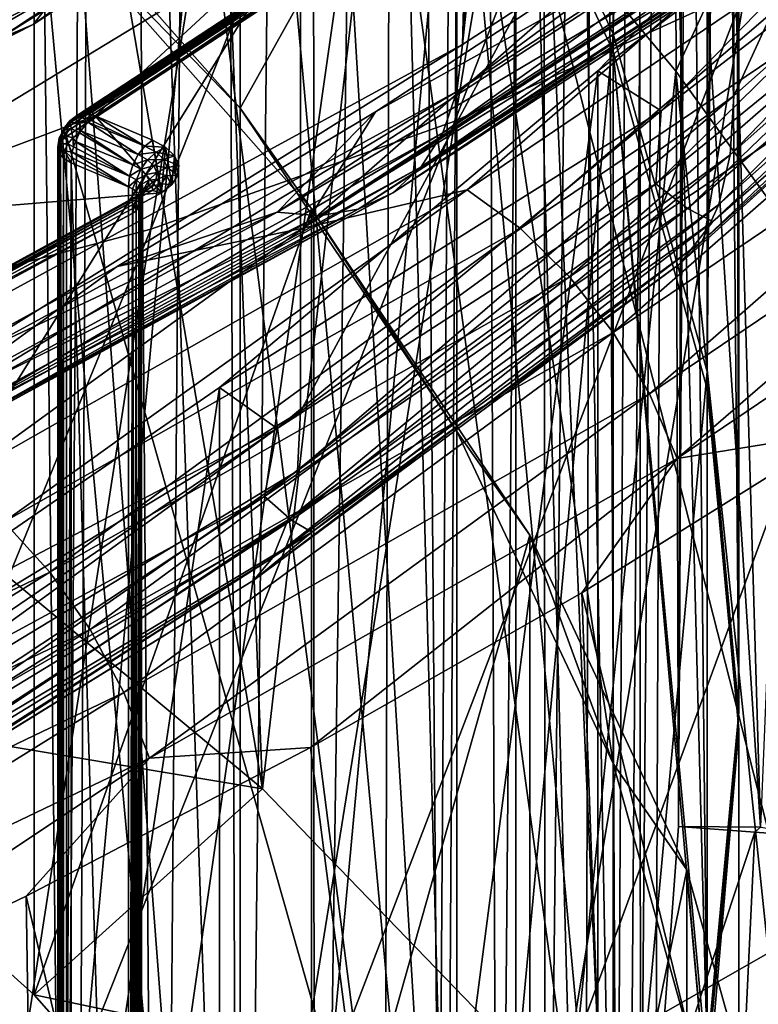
# Model space of a CAD drawing. Header units: metres. Extents: x -109 to 109, y -78 to 121.
# Tile 839 of 1056: x 17.83 to 19.8, y -42.35 to -39.72. Entities that reach past the tile are written whole.
import ezdxf

# ---------------------------------------------------------------- set-up
doc = ezdxf.new("R2010")
doc.units = ezdxf.units.M
doc.layers.add('solid_508554_SW0001', color=7, linetype='CONTINUOUS')

msp = doc.modelspace()

# ---------------------------------------------------------------- linework, layer by layer
at = {"layer": 'solid_508554_SW0001'}
for points in [[(19.011023, -39.783382, 4.548999), (20.135338, -23.487499, -4.444498), (20.793215, -23.043131, -3.67483)], [(20.329, -38.924572, 6.036504), (19.011023, -39.783382, 4.548999), (20.793215, -23.043131, -3.67483)], [(19.011023, -39.783382, 4.548999), (19.439505, -23.91717, -5.188709), (20.135338, -23.487499, -4.444498)], [(17.548359, -40.58149, 3.166635), (18.707024, -24.331333, -5.906061), (19.439505, -23.91717, -5.188709)], [(19.011023, -39.783382, 4.548999), (17.548359, -40.58149, 3.166635), (19.439505, -23.91717, -5.188709)], [(17.548359, -40.58149, 3.166635), (17.939276, -24.729208, -6.595201), (18.707024, -24.331333, -5.906061)], [(15.952143, -41.312824, 1.899931), (17.137711, -25.110044, -7.254829), (17.939276, -24.729208, -6.595201)], [(17.548359, -40.58149, 3.166635), (15.952143, -41.312824, 1.899931), (17.939276, -24.729208, -6.595201)], [(17.750187, -26.960638, -75.5), (17.969843, -46.620106, -75.5), (17.726482, -46.897018, -75.5)], [(17.750187, -26.960638, -75.5), (18.060884, -27.643759, -75.5), (17.969843, -46.620106, -75.5)], [(18.060884, -27.643759, -75.5), (18.199825, -46.325993, -75.5), (17.969843, -46.620106, -75.5)], [(18.060884, -27.643759, -75.5), (18.347481, -28.352158, -75.5), (18.199825, -46.325993, -75.5)], [(18.347481, -28.352158, -75.5), (18.415207, -46.015781, -75.5), (18.199825, -46.325993, -75.5)], [(18.347481, -28.352158, -75.5), (18.608337, -29.084799, -75.5), (18.415207, -46.015781, -75.5)], [(18.608337, -29.084799, -75.5), (18.614725, -45.690739, -75.5), (18.415207, -46.015781, -75.5)], [(18.608337, -29.084799, -75.5), (18.842022, -29.840567, -75.5), (18.614725, -45.690739, -75.5)], [(19.413713, -39.754681, 27.14287), (18.996048, -38.866783, 28.680756), (19.413712, -29.268665, 21.088783)], [(19.413713, -39.754681, 27.14287), (19.413712, -29.268665, 21.088783), (19.560608, -29.718925, 20.308912)], [(19.413713, -39.754681, 27.14287), (19.560608, -29.718925, 20.308912), (19.665749, -30.17205, 19.524076)], [(18.842022, -29.840567, -75.5), (18.797157, -45.352093, -75.5), (18.614725, -45.690739, -75.5)], [(18.842022, -29.840567, -75.5), (18.961452, -45.000923, -75.5), (18.797157, -45.352093, -75.5)], [(18.842022, -29.840567, -75.5), (19.047363, -30.61829, -75.5), (18.961452, -45.000923, -75.5)], [(19.665747, -40.658062, 25.578169), (19.413713, -39.754681, 27.14287), (19.665749, -30.17205, 19.524076)], [(19.665747, -40.658062, 25.578169), (19.665749, -30.17205, 19.524076), (19.728926, -30.627151, 18.735817)], [(19.047363, -30.61829, -75.5), (19.106846, -44.63802, -75.5), (18.961452, -45.000923, -75.5)], [(19.047363, -30.61829, -75.5), (19.223263, -31.416666, -75.5), (19.106846, -44.63802, -75.5)], [(19.665747, -40.658062, 25.578169), (19.728926, -30.627151, 18.735817), (19.75, -31.08321, 17.9459)], [(19.749998, -41.569218, 24), (19.665747, -40.658062, 25.578169), (19.75, -31.08321, 17.9459)], [(19.749998, -41.569218, 24), (19.75, -31.08321, 17.9459), (19.728926, -31.53927, 17.155983)], [(17.274378, -31.134325, 42.679005), (17.197321, -43.35918, 49.626759), (18.941599, -44.126762, 48.297272)], [(19.02648, -31.905346, 41.343555), (17.274378, -31.134325, 42.679005), (18.941599, -44.126762, 48.297272)], [(19.223263, -31.416666, -75.5), (19.232849, -44.263824, -75.5), (19.106846, -44.63802, -75.5)], [(19.223263, -31.416666, -75.5), (19.3687, -32.234253, -75.5), (19.232849, -44.263824, -75.5)], [(19.749998, -41.569218, 24), (19.728926, -31.53927, 17.155983), (19.665749, -31.994371, 16.367723)], [(19.02648, -31.905346, 41.343555), (18.941599, -44.126762, 48.297272), (20.549398, -44.965538, 46.844471)], [(20.641497, -32.747883, 39.884239), (19.02648, -31.905346, 41.343555), (20.549398, -44.965538, 46.844471)], [(19.665747, -42.480377, 22.421831), (19.665749, -31.994371, 16.367723), (19.560608, -32.447495, 15.582889)], [(19.665747, -42.480377, 22.421831), (19.749998, -41.569218, 24), (19.665749, -31.994371, 16.367723)], [(16.312243, -44.0173, 47.861034), (16.389404, -32.06068, 41.064034), (18.029377, -32.812061, 39.762608)], [(19.3687, -32.234253, -75.5), (19.338928, -43.879143, -75.5), (19.232849, -44.263824, -75.5)], [(19.3687, -32.234253, -75.5), (19.424051, -43.486534, -75.5), (19.338928, -43.879143, -75.5)], [(19.3687, -32.234253, -75.5), (19.482643, -33.069462, -75.5), (19.424051, -43.486534, -75.5)], [(19.665747, -42.480377, 22.421831), (19.560608, -32.447495, 15.582889), (19.413712, -32.897755, 14.803017)], [(17.944492, -44.765137, 46.565742), (16.312243, -44.0173, 47.861034), (18.029377, -32.812061, 39.762608)], [(17.944492, -44.765137, 46.565742), (18.029377, -32.812061, 39.762608), (19.532137, -33.632046, 38.34235)], [(19.413713, -43.383755, 20.85713), (19.413712, -32.897755, 14.803017), (19.225407, -33.344086, 14.029951)], [(19.413713, -43.383755, 20.85713), (19.665747, -42.480377, 22.421831), (19.413712, -32.897755, 14.803017)], [(19.482643, -33.069462, -75.5), (19.487122, -43.090172, -75.5), (19.424051, -43.486534, -75.5)], [(19.482643, -33.069462, -75.5), (19.56398, -33.920563, -75.5), (19.487122, -43.090172, -75.5)], [(19.413713, -43.383755, 20.85713), (19.225407, -33.344086, 14.029951), (18.996044, -33.785656, 13.265129)], [(19.440191, -45.581268, 45.152157), (17.944492, -44.765137, 46.565742), (19.532137, -33.632046, 38.34235)], [(19.440191, -45.581268, 45.152157), (19.532137, -33.632046, 38.34235), (20.886246, -34.5144, 36.814072)], [(18.996048, -44.271656, 19.319244), (18.996044, -33.785656, 13.265129), (18.726183, -34.221386, 12.51042)], [(18.996048, -44.271656, 19.319244), (19.413713, -43.383755, 20.85713), (18.996044, -33.785656, 13.265129)], [(19.56398, -33.920563, -75.5), (19.527632, -42.694225, -75.5), (19.487122, -43.090172, -75.5)], [(19.56398, -33.920563, -75.5), (19.588297, -41.875542, -75.5), (19.527632, -42.694225, -75.5)], [(19.56398, -33.920563, -75.5), (19.611549, -34.785633, -75.5), (19.588297, -41.875542, -75.5)], [(18.996048, -44.271656, 19.319244), (18.726183, -34.221386, 12.51042), (18.416309, -34.650494, 11.767182)], [(20.787943, -46.459484, 43.63105), (19.440191, -45.581268, 45.152157), (20.886246, -34.5144, 36.814072)], [(18.416317, -45.136494, 17.821302), (18.416309, -34.650494, 11.767182), (18.067192, -35.071918, 11.037259)], [(18.416317, -45.136494, 17.821302), (18.996048, -44.271656, 19.319244), (18.416309, -34.650494, 11.767182)], [(19.611549, -34.785633, -75.5), (19.606277, -38.7691, -75.5), (19.588297, -41.875542, -75.5)], [(18.416317, -45.136494, 17.821302), (18.067192, -35.071918, 11.037259), (17.679455, -35.484898, 10.321955)], [(17.679468, -45.97089, 16.37608), (18.416317, -45.136494, 17.821302), (17.679455, -35.484898, 10.321955)], [(19.606277, -38.7691, -75.5), (19.624269, -35.662659, -75.5), (19.808544, -41.876816, -75.491905)], [(19.808544, -41.876816, -75.491905), (19.624269, -35.662659, -75.5), (20.061193, -35.66518, -75.46801)], [(20.274626, -36.632484, -41.251141), (18.989929, -39.987862, -47.079857), (19.767958, -39.63319, -47.314575)], [(20.274626, -36.632484, -41.251141), (19.485785, -36.986534, -41.003006), (18.989929, -39.987862, -47.079857)], [(18.43585, -36.747776, -48.050018), (17.645439, -39.684433, -53.753403), (17.310368, -39.842667, -53.659111)], [(17.76087, -37.0825, -47.831753), (18.43585, -36.747776, -48.050018), (17.310368, -39.842667, -53.659111)], [(19.485785, -36.986534, -41.003006), (18.177185, -40.277466, -46.8759), (18.989929, -39.987862, -47.079857)], [(19.485785, -36.986534, -41.003006), (18.661705, -37.274731, -40.786613), (18.177185, -40.277466, -46.8759)], [(17.679468, -45.97089, 16.37608), (17.679468, -37.167545, 31.62392), (18.416317, -38.001945, 30.178698)], [(17.679468, -37.213924, 31.650698), (17.679468, -46.017269, 16.402857), (18.416317, -45.182873, 17.848078)], [(17.679468, -37.213924, 31.650698), (18.416317, -45.182873, 17.848078), (18.416317, -38.048325, 30.205475)], [(18.661705, -37.274731, -40.786613), (17.336084, -40.499352, -46.704483), (18.177185, -40.277466, -46.8759)], [(18.661705, -37.274731, -40.786613), (17.808853, -37.494457, -40.603855), (17.336084, -40.499352, -46.704483)], [(17.324928, -37.713734, 35.477894), (17.503986, -40.964283, 37.047783), (17.854591, -38.120167, 34.773933)], [(19.736338, -39.919895, 8.85671), (19.7363, -38.620888, 8.106664), (20.741724, -37.728172, 9.652887)], [(19.736338, -39.919895, 8.85671), (20.741724, -37.728172, 9.652887), (20.741768, -39.027168, 10.40296)], [(17.679468, -45.97089, 16.37608), (18.416317, -38.001945, 30.178698), (18.416317, -45.136494, 17.821302)], [(18.416317, -45.136494, 17.821302), (18.416317, -38.001945, 30.178698), (18.996048, -38.866783, 28.680756)], [(18.416317, -38.048325, 30.205475), (18.416313, -39.953606, 31.305502), (17.679476, -39.119221, 32.750702)], [(18.416317, -38.048325, 30.205475), (18.996048, -38.913162, 28.707531), (18.416313, -39.953606, 31.305502)], [(18.416317, -38.048325, 30.205475), (18.416317, -45.182873, 17.848078), (18.996048, -44.318035, 19.346022)], [(18.416317, -38.048325, 30.205475), (18.996048, -44.318035, 19.346022), (18.996048, -38.913162, 28.707531)], [(17.854591, -38.120167, 34.773933), (17.503986, -40.964283, 37.047783), (18.476099, -41.774544, 35.644367)], [(17.854591, -38.120167, 34.773933), (18.476099, -41.774544, 35.644367), (18.34605, -38.538315, 34.049679)], [(20.220699, -43.423862, 11.587663), (20.220699, -38.400917, 8.687662), (19.15344, -39.240284, 7.233834)], [(19.210657, -39.406494, 32.545952), (19.581921, -39.854649, 31.769726), (20.229633, -38.458405, 32.188087)], [(19.581921, -39.854649, 31.769726), (19.911369, -40.310863, 30.979538), (20.229633, -38.458405, 32.188087)], [(18.34605, -38.538315, 34.049679), (18.476099, -41.774544, 35.644367), (18.798449, -38.967445, 33.3064)], [(16.971298, -38.577377, 34.382023), (17.865179, -39.381351, 32.989502), (16.971325, -41.521877, 36.081997)], [(18.577608, -40.764893, 7.393132), (18.577585, -39.46587, 6.643111), (19.7363, -38.620888, 8.106664)], [(18.577608, -40.764893, 7.393132), (19.7363, -38.620888, 8.106664), (19.736338, -39.919895, 8.85671)], [(19.808544, -41.876816, -75.491905), (19.588297, -41.875542, -75.5), (19.606277, -38.7691, -75.5)], [(18.416317, -45.136494, 17.821302), (18.996048, -38.866783, 28.680756), (18.996048, -44.271656, 19.319244)], [(18.996048, -44.271656, 19.319244), (18.996048, -38.866783, 28.680756), (19.413713, -39.754681, 27.14287)], [(18.996048, -38.913162, 28.707531), (18.996037, -40.818428, 29.807587), (18.416313, -39.953606, 31.305502)], [(18.995689, -39.908623, 4.636162), (19.011023, -39.783382, 4.548999), (20.329, -38.924572, 6.036504)], [(20.312605, -39.050503, 6.122468), (18.995689, -39.908623, 4.636162), (20.329, -38.924572, 6.036504)], [(18.996048, -38.913162, 28.707531), (19.413704, -41.706318, 28.26972), (18.996037, -40.818428, 29.807587)], [(18.996048, -38.913162, 28.707531), (19.413713, -39.80106, 27.169647), (19.413704, -41.706318, 28.26972)], [(18.996048, -38.913162, 28.707531), (18.996048, -44.318035, 19.346022), (19.413713, -43.430134, 20.883905)], [(18.996048, -38.913162, 28.707531), (19.413713, -43.430134, 20.883905), (19.413713, -39.80106, 27.169647)], [(18.798449, -38.967445, 33.3064), (18.476099, -41.774544, 35.644367), (19.299259, -42.625965, 34.169662)], [(18.798449, -38.967445, 33.3064), (19.299259, -42.625965, 34.169662), (19.210657, -39.406494, 32.545952)], [(20.229584, -38.964321, 12.511815), (19.373053, -39.853611, 10.971519), (20.413441, -39.066902, 12.334141)], [(19.373098, -46.781776, 14.971583), (19.373053, -39.853611, 10.971519), (20.229584, -38.964321, 12.511815)], [(20.229601, -45.892506, 16.511848), (19.373098, -46.781776, 14.971583), (20.229584, -38.964321, 12.511815)], [(20.741768, -39.027168, 10.40296), (20.730959, -39.185528, 10.518859), (19.726843, -40.078293, 8.972538)], [(19.736338, -39.919895, 8.85671), (20.741768, -39.027168, 10.40296), (19.726843, -40.078293, 8.972538)], [(18.958366, -40.019028, 4.736069), (18.995689, -39.908623, 4.636162), (20.312605, -39.050503, 6.122468)], [(20.272694, -39.162594, 6.219454), (18.958366, -40.019028, 4.736069), (20.312605, -39.050503, 6.122468)], [(19.373053, -39.853611, 10.971519), (19.542068, -39.960087, 10.787102), (20.413441, -39.066902, 12.334141)], [(20.424412, -39.276821, 11.93258), (20.413441, -39.066902, 12.334141), (19.542068, -39.960087, 10.787102)], [(17.865179, -39.381351, 32.989502), (17.679476, -39.119221, 32.750702), (18.416313, -39.953606, 31.305502)], [(18.900431, -40.110409, 4.844961), (18.958366, -40.019028, 4.736069), (20.272694, -39.162594, 6.219454)], [(20.210743, -39.256592, 6.323812), (18.900431, -40.110409, 4.844961), (20.272694, -39.162594, 6.219454)], [(17.96509, -39.98476, 5.828889), (19.164429, -39.200813, 7.202198), (19.177465, -39.187424, 7.183971)], [(17.978189, -39.97411, 5.810156), (17.96509, -39.98476, 5.828889), (19.177465, -39.187424, 7.183971)], [(17.978189, -39.97411, 5.810156), (19.177465, -39.187424, 7.183971), (19.194454, -39.179585, 7.165766)], [(17.98213, -39.972233, 5.805288), (17.978189, -39.97411, 5.810156), (19.194454, -39.179585, 7.165766)], [(18.004021, -39.96862, 5.782176), (17.98213, -39.972233, 5.805288), (19.194454, -39.179585, 7.165766)], [(18.004021, -39.96862, 5.782176), (19.194454, -39.179585, 7.165766), (19.214237, -39.17783, 7.148824)], [(18.010914, -39.969349, 5.775975), (18.004021, -39.96862, 5.782176), (19.214237, -39.17783, 7.148824)], [(18.010914, -39.969349, 5.775975), (19.214237, -39.17783, 7.148824), (19.235468, -39.182278, 7.134301)], [(18.010914, -39.969349, 5.775975), (19.235468, -39.182278, 7.134301), (18.027857, -39.974266, 5.762539)], [(18.577585, -39.46587, 6.643111), (18.027857, -39.974266, 5.762539), (19.235468, -39.182278, 7.134301)], [(20.730959, -39.185528, 10.518859), (20.697374, -39.31818, 10.664644), (19.697054, -40.210888, 9.118427)], [(19.726843, -40.078293, 8.972538), (20.730959, -39.185528, 10.518859), (19.697054, -40.210888, 9.118427)], [(19.156235, -39.218845, 7.219205), (17.950979, -40.028893, 5.867923), (19.15344, -39.240284, 7.233834)], [(17.951883, -40.016026, 5.859624), (17.950979, -40.028893, 5.867923), (19.156235, -39.218845, 7.219205)], [(17.954554, -40.00428, 5.85028), (17.951883, -40.016026, 5.859624), (19.156235, -39.218845, 7.219205)], [(17.954554, -40.00428, 5.85028), (19.156235, -39.218845, 7.219205), (19.164429, -39.200813, 7.202198)], [(17.958961, -39.993786, 5.839986), (17.954554, -40.00428, 5.85028), (19.164429, -39.200813, 7.202198)], [(17.96509, -39.98476, 5.828889), (17.958961, -39.993786, 5.839986), (19.164429, -39.200813, 7.202198)], [(20.505199, -39.216755, -47.577938), (19.289373, -42.522694, -53.432335), (20.012558, -42.108978, -53.68026)], [(20.505199, -39.216755, -47.577938), (19.767958, -39.63319, -47.314575), (19.289373, -42.522694, -53.432335)], [(18.531546, -39.246632, -54.430378), (18.451982, -39.341312, -54.780045), (17.862345, -39.729214, -54.554607)], [(17.93029, -39.641865, -54.200523), (18.531546, -39.246632, -54.430378), (17.862345, -39.729214, -54.554607)], [(19.15344, -44.263233, 10.133834), (19.15344, -39.240284, 7.233834), (17.950979, -40.028893, 5.867923)], [(19.15344, -44.263233, 10.133834), (20.220699, -43.423862, 11.587663), (19.15344, -39.240284, 7.233834)], [(18.824018, -40.179398, 4.958828), (18.900431, -40.110409, 4.844961), (20.210743, -39.256592, 6.323812)], [(20.129032, -39.329033, 6.431701), (18.824018, -40.179398, 4.958828), (20.210743, -39.256592, 6.323812)], [(20.424412, -39.276821, 11.93258), (19.542068, -39.960087, 10.787102), (19.528212, -40.15583, 10.41009)], [(20.523745, -39.344414, 11.701986), (20.424412, -39.276821, 11.93258), (19.528212, -40.15583, 10.41009)], [(18.731939, -40.223454, 5.073479), (18.824018, -40.179398, 4.958828), (20.129032, -39.329033, 6.431701)], [(20.030571, -39.377247, 6.539147), (18.731939, -40.223454, 5.073479), (20.129032, -39.329033, 6.431701)], [(20.697374, -39.31818, 10.664644), (20.644978, -39.417057, 10.839446), (19.651024, -40.309952, 9.292908)], [(19.697054, -40.210888, 9.118427), (20.697374, -39.31818, 10.664644), (19.651024, -40.309952, 9.292908)], [(18.451982, -39.341312, -54.780045), (18.339579, -39.391838, -55.129871), (17.766293, -39.769279, -54.910679)], [(17.862345, -39.729214, -54.554607), (18.451982, -39.341312, -54.780045), (17.766293, -39.769279, -54.910679)], [(19.023275, -40.171612, 5.456634), (19.872625, -39.434963, 6.69664), (20.257381, -39.337299, 6.901703)], [(19.023275, -40.171612, 5.456634), (20.257381, -39.337299, 6.901703), (19.165596, -40.27552, 5.383933)], [(20.257381, -39.337299, 6.901703), (20.408936, -39.434967, 6.839812), (19.165596, -40.27552, 5.383933)], [(19.613228, -40.221626, 10.182611), (20.523745, -39.344414, 11.701986), (19.528212, -40.15583, 10.41009)], [(20.604631, -39.381989, 11.452203), (20.523745, -39.344414, 11.701986), (19.613228, -40.221626, 10.182611)], [(17.865179, -39.381351, 32.989502), (17.865171, -42.325836, 34.689499), (16.971325, -41.521877, 36.081997)], [(17.865179, -39.381351, 32.989502), (18.60714, -40.223076, 31.531586), (17.865171, -42.325836, 34.689499)], [(17.865179, -39.381351, 32.989502), (18.416313, -39.953606, 31.305502), (18.60714, -40.223076, 31.531586)], [(18.627588, -40.240955, 5.184692), (18.731939, -40.223454, 5.073479), (20.030571, -39.377247, 6.539147)], [(19.918983, -39.399464, 6.642195), (18.627588, -40.240955, 5.184692), (20.030571, -39.377247, 6.539147)], [(19.680258, -40.25634, 9.937787), (20.604631, -39.381989, 11.452203), (19.613228, -40.221626, 10.182611)], [(20.577124, -39.476723, 11.039358), (20.604631, -39.381989, 11.452203), (19.680258, -40.25634, 9.937787)], [(17.644251, -39.761185, -55.260906), (18.196808, -39.397091, -55.472149), (17.498905, -39.705105, -55.597576)], [(18.339579, -39.391838, -55.129871), (18.196808, -39.397091, -55.472149), (17.644251, -39.761185, -55.260906)], [(17.766293, -39.769279, -54.910679), (18.339579, -39.391838, -55.129871), (17.644251, -39.761185, -55.260906)], [(18.777748, -39.96331, 5.781519), (18.514803, -40.231258, 5.288373), (19.798378, -39.394863, 6.737051)], [(19.918983, -39.399464, 6.642195), (19.798378, -39.394863, 6.737051), (18.514803, -40.231258, 5.288373)], [(19.918983, -39.399464, 6.642195), (18.514803, -40.231258, 5.288373), (18.627588, -40.240955, 5.184692)], [(19.430676, -39.534538, 6.524169), (18.777748, -39.96331, 5.781519), (19.798378, -39.394863, 6.737051)], [(19.210657, -39.406494, 32.545952), (19.299259, -42.625965, 34.169662), (19.581921, -39.854649, 31.769726)], [(19.872625, -39.434963, 6.69664), (18.584095, -40.274414, 5.242669), (19.430676, -39.534538, 6.524169)], [(19.023275, -40.171612, 5.456634), (18.584095, -40.274414, 5.242669), (19.872625, -39.434963, 6.69664)], [(19.165596, -40.27552, 5.383933), (20.408936, -39.434967, 6.839812), (19.297411, -40.404404, 5.335444)], [(20.408936, -39.434967, 6.839812), (20.549301, -39.558071, 6.801338), (19.297411, -40.404404, 5.335444)], [(20.644978, -39.417057, 10.839446), (20.577124, -39.476723, 11.039358), (19.592033, -40.370235, 9.491746)], [(19.651024, -40.309952, 9.292908), (20.644978, -39.417057, 10.839446), (19.592033, -40.370235, 9.491746)], [(18.577585, -39.46587, 6.643111), (17.274574, -40.256561, 5.273592), (18.027857, -39.974266, 5.762539)], [(17.274578, -41.555599, 6.023592), (17.274574, -40.256561, 5.273592), (18.577585, -39.46587, 6.643111)], [(17.274578, -41.555599, 6.023592), (18.577585, -39.46587, 6.643111), (18.577608, -40.764893, 7.393132)], [(19.592033, -40.370235, 9.491746), (20.577124, -39.476723, 11.039358), (19.680258, -40.25634, 9.937787)], [(18.584095, -40.274414, 5.242669), (18.777748, -39.96331, 5.781519), (19.430676, -39.534538, 6.524169)], [(19.297411, -40.404404, 5.335444), (20.549301, -39.558071, 6.801338), (19.413933, -40.553581, 5.312932)], [(20.549301, -39.558071, 6.801338), (20.673382, -39.702137, 6.787677), (19.413933, -40.553581, 5.312932)], [(17.93029, -39.641865, -54.200523), (17.862345, -39.729214, -54.554607), (17.224894, -40.053394, -54.362625)], [(17.280176, -39.97179, -54.005054), (17.93029, -39.641865, -54.200523), (17.224894, -40.053394, -54.362625)], [(17.280176, -39.97179, -54.005054), (17.645439, -39.684433, -53.753403), (17.93029, -39.641865, -54.200523)], [(19.767958, -39.63319, -47.314575), (18.526228, -42.875729, -53.212063), (19.289373, -42.522694, -53.432335)], [(19.767958, -39.63319, -47.314575), (18.989929, -39.987862, -47.079857), (18.526228, -42.875729, -53.212063)], [(19.413933, -40.553581, 5.312932), (20.673382, -39.702137, 6.787677), (19.510925, -40.717628, 5.317214)], [(20.673382, -39.702137, 6.787677), (20.776667, -39.861931, 6.799326), (19.510925, -40.717628, 5.317214)], [(17.862345, -39.729214, -54.554607), (17.766293, -39.769279, -54.910679), (17.146608, -40.085133, -54.723789)], [(17.224894, -40.053394, -54.362625), (17.862345, -39.729214, -54.554607), (17.146608, -40.085133, -54.723789)], [(18.996048, -44.271656, 19.319244), (19.413713, -39.754681, 27.14287), (19.413713, -43.383755, 20.85713)], [(19.413713, -43.383755, 20.85713), (19.413713, -39.754681, 27.14287), (19.665747, -40.658062, 25.578169)], [(17.534206, -40.706085, 3.254913), (17.548359, -40.58149, 3.166635), (19.011023, -39.783382, 4.548999)], [(18.995689, -39.908623, 4.636162), (17.534206, -40.706085, 3.254913), (19.011023, -39.783382, 4.548999)], [(19.413713, -39.80106, 27.169647), (19.665745, -42.609703, 26.705008), (19.413704, -41.706318, 28.26972)], [(19.413713, -39.80106, 27.169647), (19.665747, -40.704441, 25.604946), (19.665745, -42.609703, 26.705008)], [(19.413713, -39.80106, 27.169647), (19.413713, -43.430134, 20.883905), (19.665747, -42.526756, 22.448608)], [(19.413713, -39.80106, 27.169647), (19.665747, -42.526756, 22.448608), (19.665747, -40.704441, 25.604946)], [(19.373053, -39.853611, 10.971519), (18.360575, -40.700909, 9.503962), (19.542068, -39.960087, 10.787102)], [(18.360619, -47.629082, 13.504013), (18.360575, -40.700909, 9.503962), (19.373053, -39.853611, 10.971519)], [(19.373098, -46.781776, 14.971583), (18.360619, -47.629082, 13.504013), (19.373053, -39.853611, 10.971519)], [(19.581921, -39.854649, 31.769726), (19.299259, -42.625965, 34.169662), (19.9653, -43.510124, 32.638252)], [(19.581921, -39.854649, 31.769726), (19.9653, -43.510124, 32.638252), (19.911369, -40.310863, 30.979538)], [(19.510925, -40.717628, 5.317214), (20.776667, -39.861931, 6.799326), (19.584866, -40.890587, 5.348134)], [(20.776667, -39.861931, 6.799326), (20.855404, -40.031647, 6.835863), (19.584866, -40.890587, 5.348134)], [(17.499754, -40.814926, 3.357533), (17.534206, -40.706085, 3.254913), (18.995689, -39.908623, 4.636162)], [(18.958366, -40.019028, 4.736069), (17.499754, -40.814926, 3.357533), (18.995689, -39.908623, 4.636162)], [(19.736338, -39.919895, 8.85671), (19.726843, -40.078293, 8.972538), (18.569334, -40.923363, 7.508836)], [(18.577608, -40.764893, 7.393132), (19.736338, -39.919895, 8.85671), (18.569334, -40.923363, 7.508836)], [(18.777748, -39.96331, 5.781519), (18.087002, -40.376999, 5.064986), (18.514803, -40.231258, 5.288373)], [(18.584095, -40.274414, 5.242669), (18.087002, -40.376999, 5.064986), (18.777748, -39.96331, 5.781519)], [(18.360575, -40.700909, 9.503962), (18.514782, -40.810806, 9.31361), (19.542068, -39.960087, 10.787102)], [(18.60714, -40.223076, 31.531586), (18.416313, -39.953606, 31.305502), (18.996037, -40.818428, 29.807587)], [(19.528212, -40.15583, 10.41009), (19.542068, -39.960087, 10.787102), (18.514782, -40.810806, 9.31361)], [(17.274574, -40.256561, 5.273592), (18.205173, -40.179752, 5.406627), (18.027857, -39.974266, 5.762539)], [(18.989929, -39.987862, -47.079857), (17.729076, -43.164806, -53.021435), (18.526228, -42.875729, -53.212063)], [(18.989929, -39.987862, -47.079857), (18.177185, -40.277466, -46.8759), (17.729076, -43.164806, -53.021435)], [(17.960035, -39.98745, 5.81563), (17.961235, -39.992001, 5.783933), (17.943317, -40.011116, 5.793114)], [(17.946445, -40.003887, 5.823714), (17.960035, -39.98745, 5.81563), (17.943317, -40.011116, 5.793114)], [(17.946445, -40.003887, 5.823714), (17.958961, -39.993786, 5.839986), (17.960035, -39.98745, 5.81563)], [(17.960035, -39.98745, 5.81563), (17.958961, -39.993786, 5.839986), (17.96509, -39.98476, 5.828889)], [(17.960035, -39.98745, 5.81563), (17.96509, -39.98476, 5.828889), (17.978189, -39.97411, 5.810156)], [(17.960035, -39.98745, 5.81563), (17.978189, -39.97411, 5.810156), (17.961235, -39.992001, 5.783933)], [(17.961235, -39.992001, 5.783933), (17.978189, -39.97411, 5.810156), (17.98213, -39.972233, 5.805288)], [(17.961235, -39.992001, 5.783933), (17.98213, -39.972233, 5.805288), (17.984304, -39.977711, 5.778072)], [(17.987032, -39.993309, 5.751149), (17.961235, -39.992001, 5.783933), (17.984304, -39.977711, 5.778072)], [(17.984304, -39.977711, 5.778072), (17.98213, -39.972233, 5.805288), (18.004021, -39.96862, 5.782176)], [(17.984304, -39.977711, 5.778072), (18.004021, -39.96862, 5.782176), (18.010914, -39.969349, 5.775975)], [(18.013607, -39.984913, 5.749075), (17.984304, -39.977711, 5.778072), (18.010914, -39.969349, 5.775975)], [(18.013607, -39.984913, 5.749075), (17.987032, -39.993309, 5.751149), (17.984304, -39.977711, 5.778072)], [(18.007927, -39.99041, 5.744433), (17.987032, -39.993309, 5.751149), (18.013607, -39.984913, 5.749075)], [(18.007927, -39.99041, 5.744433), (17.989624, -40.014034, 5.732885), (17.987032, -39.993309, 5.751149)], [(18.143318, -40.077549, 5.621774), (17.989624, -40.014034, 5.732885), (18.007927, -39.99041, 5.744433)], [(18.161263, -40.054562, 5.633195), (18.007927, -39.99041, 5.744433), (18.013607, -39.984913, 5.749075)], [(18.161263, -40.054562, 5.633195), (18.143318, -40.077549, 5.621774), (18.007927, -39.99041, 5.744433)], [(18.013607, -39.984913, 5.749075), (18.010914, -39.969349, 5.775975), (18.027857, -39.974266, 5.762539)], [(18.161263, -40.054562, 5.633195), (18.013607, -39.984913, 5.749075), (18.027857, -39.974266, 5.762539)], [(18.205173, -40.179752, 5.406627), (18.181068, -40.038548, 5.651204), (18.027857, -39.974266, 5.762539)], [(18.161263, -40.054562, 5.633195), (18.027857, -39.974266, 5.762539), (18.181068, -40.038548, 5.651204)], [(17.946445, -40.003887, 5.823714), (17.943317, -40.011116, 5.793114), (17.931967, -40.033546, 5.804891)], [(17.937918, -40.022575, 5.833622), (17.946445, -40.003887, 5.823714), (17.931967, -40.033546, 5.804891)], [(17.946098, -40.026703, 5.766192), (17.931967, -40.033546, 5.804891), (17.943317, -40.011116, 5.793114)], [(17.951883, -40.016026, 5.859624), (17.935013, -40.042297, 5.844707), (17.950979, -40.028893, 5.867923)], [(17.937918, -40.022575, 5.833622), (17.935013, -40.042297, 5.844707), (17.951883, -40.016026, 5.859624)], [(17.937918, -40.022575, 5.833622), (17.954554, -40.00428, 5.85028), (17.946445, -40.003887, 5.823714)], [(17.937918, -40.022575, 5.833622), (17.951883, -40.016026, 5.859624), (17.954554, -40.00428, 5.85028)], [(17.963991, -40.007599, 5.757013), (17.943317, -40.011116, 5.793114), (17.961235, -39.992001, 5.783933)], [(17.963991, -40.007599, 5.757013), (17.946098, -40.026703, 5.766192), (17.943317, -40.011116, 5.793114)], [(17.968086, -40.032688, 5.737485), (17.946098, -40.026703, 5.766192), (17.963991, -40.007599, 5.757013)], [(17.946445, -40.003887, 5.823714), (17.954554, -40.00428, 5.85028), (17.958961, -39.993786, 5.839986)], [(17.987032, -39.993309, 5.751149), (17.963991, -40.007599, 5.757013), (17.961235, -39.992001, 5.783933)], [(17.986248, -40.019653, 5.731484), (17.963991, -40.007599, 5.757013), (17.987032, -39.993309, 5.751149)], [(17.968086, -40.032688, 5.737485), (17.963991, -40.007599, 5.757013), (17.986248, -40.019653, 5.731484)], [(17.989624, -40.014034, 5.732885), (17.986248, -40.019653, 5.731484), (17.987032, -39.993309, 5.751149)], [(18.129078, -40.105202, 5.618143), (17.986248, -40.019653, 5.731484), (17.989624, -40.014034, 5.732885)], [(18.143318, -40.077549, 5.621774), (18.129078, -40.105202, 5.618143), (17.989624, -40.014034, 5.732885)], [(17.446276, -40.903873, 3.470638), (17.499754, -40.814926, 3.357533), (18.958366, -40.019028, 4.736069)], [(18.900431, -40.110409, 4.844961), (17.446276, -40.903873, 3.470638), (18.958366, -40.019028, 4.736069)], [(17.937918, -40.022575, 5.833622), (17.928082, -40.057526, 5.818332), (17.935013, -40.042297, 5.844707)], [(17.937918, -40.022575, 5.833622), (17.931967, -40.033546, 5.804891), (17.928082, -40.057526, 5.818332)], [(17.931967, -40.033546, 5.804891), (17.930885, -40.073078, 5.791392), (17.928082, -40.057526, 5.818332)], [(17.935013, -45.065243, 8.744707), (17.935013, -40.042297, 5.844707), (17.928082, -40.057526, 5.818332)], [(17.934765, -40.049122, 5.777961), (17.930885, -40.073078, 5.791392), (17.931967, -40.033546, 5.804891)], [(17.946098, -40.026703, 5.766192), (17.934765, -40.049122, 5.777961), (17.931967, -40.033546, 5.804891)], [(17.95454, -40.049103, 5.74556), (17.934765, -40.049122, 5.777961), (17.946098, -40.026703, 5.766192)], [(17.935013, -40.042297, 5.844707), (17.950979, -45.051842, 8.767922), (17.950979, -40.028893, 5.867923)], [(17.935013, -45.065243, 8.744707), (17.950979, -45.051842, 8.767922), (17.935013, -40.042297, 5.844707)], [(17.95454, -40.049103, 5.74556), (17.946098, -40.026703, 5.766192), (17.968086, -40.032688, 5.737485)], [(17.950979, -45.051842, 8.767922), (19.15344, -44.263233, 10.133834), (17.950979, -40.028893, 5.867923)], [(17.95454, -40.049103, 5.74556), (17.968086, -40.032688, 5.737485), (17.970253, -40.056767, 5.7309)], [(17.968086, -40.032688, 5.737485), (17.986248, -40.019653, 5.731484), (17.975376, -40.042137, 5.729504)], [(17.968086, -40.032688, 5.737485), (17.975376, -40.042137, 5.729504), (17.970253, -40.056767, 5.7309)], [(18.119936, -40.134815, 5.622659), (17.970253, -40.056767, 5.7309), (17.975376, -40.042137, 5.729504)], [(18.129078, -40.105202, 5.618143), (17.975376, -40.042137, 5.729504), (17.986248, -40.019653, 5.731484)], [(18.129078, -40.105202, 5.618143), (18.119936, -40.134815, 5.622659), (17.975376, -40.042137, 5.729504)], [(18.161263, -40.054562, 5.633195), (18.181068, -40.038548, 5.651204), (18.216427, -40.057854, 5.617761)], [(18.205173, -40.179752, 5.406627), (18.216427, -40.057854, 5.617761), (18.181068, -40.038548, 5.651204)], [(19.584866, -40.890587, 5.348134), (20.855404, -40.031647, 6.835863), (20.019554, -40.820488, 5.829733)], [(17.928082, -45.080471, 8.718332), (17.928082, -40.057526, 5.818332), (17.930885, -40.073078, 5.791392)], [(17.928082, -45.080471, 8.718332), (17.935013, -45.065243, 8.744707), (17.928082, -40.057526, 5.818332)], [(17.934765, -40.049122, 5.777961), (17.943148, -40.08744, 5.766515), (17.930885, -40.073078, 5.791392)], [(17.946043, -40.06776, 5.755452), (17.934765, -40.049122, 5.777961), (17.95454, -40.049103, 5.74556)], [(17.946043, -40.06776, 5.755452), (17.943148, -40.08744, 5.766515), (17.934765, -40.049122, 5.777961)], [(17.946043, -40.06776, 5.755452), (17.963579, -40.099171, 5.746198), (17.943148, -40.08744, 5.766515)], [(17.946043, -40.06776, 5.755452), (17.95454, -40.049103, 5.74556), (17.966568, -40.071293, 5.734214)], [(17.946043, -40.06776, 5.755452), (17.964334, -40.085476, 5.739331), (17.963579, -40.099171, 5.746198)], [(17.946043, -40.06776, 5.755452), (17.966568, -40.071293, 5.734214), (17.964334, -40.085476, 5.739331)], [(17.95454, -40.049103, 5.74556), (17.970253, -40.056767, 5.7309), (17.966568, -40.071293, 5.734214)], [(18.119936, -40.134815, 5.622659), (17.966568, -40.071293, 5.734214), (17.970253, -40.056767, 5.7309)], [(18.191156, -40.0709, 5.604906), (18.143318, -40.077549, 5.621774), (18.161263, -40.054562, 5.633195)], [(18.191156, -40.0709, 5.604906), (18.161263, -40.054562, 5.633195), (18.216427, -40.057854, 5.617761)], [(18.191156, -40.0709, 5.604906), (18.216427, -40.057854, 5.617761), (18.240545, -40.081085, 5.577525)], [(18.205173, -40.179752, 5.406627), (18.233477, -40.157726, 5.444777), (18.216427, -40.057854, 5.617761)], [(18.233477, -40.157726, 5.444777), (18.240545, -40.081085, 5.577525), (18.216427, -40.057854, 5.617761)], [(17.930885, -45.096027, 8.691392), (17.928082, -45.080471, 8.718332), (17.930885, -40.073078, 5.791392)], [(17.930885, -45.096027, 8.691392), (17.930885, -40.073078, 5.791392), (17.943148, -40.08744, 5.766515)], [(17.943148, -45.11039, 8.666515), (17.930885, -45.096027, 8.691392), (17.943148, -40.08744, 5.766515)], [(17.943148, -45.11039, 8.666515), (17.943148, -40.08744, 5.766515), (17.963579, -40.099171, 5.746198)], [(17.964334, -40.085476, 5.739331), (18.116789, -40.163452, 5.634863), (17.963579, -40.099171, 5.746198)], [(17.966568, -40.071293, 5.734214), (18.116789, -40.163452, 5.634863), (17.964334, -40.085476, 5.739331)], [(18.119936, -40.134815, 5.622659), (18.116789, -40.163452, 5.634863), (17.966568, -40.071293, 5.734214)], [(18.16828, -40.091194, 5.598154), (18.129078, -40.105202, 5.618143), (18.143318, -40.077549, 5.621774)], [(18.150126, -40.116714, 5.598231), (18.129078, -40.105202, 5.618143), (18.16828, -40.091194, 5.598154)], [(18.16828, -40.091194, 5.598154), (18.143318, -40.077549, 5.621774), (18.191156, -40.0709, 5.604906)], [(18.150126, -40.116714, 5.598231), (18.16828, -40.091194, 5.598154), (18.185307, -40.107613, 5.569736)], [(18.16828, -40.091194, 5.598154), (18.191156, -40.0709, 5.604906), (18.211548, -40.090557, 5.570869)], [(18.185307, -40.107613, 5.569736), (18.16828, -40.091194, 5.598154), (18.211548, -40.090557, 5.570869)], [(18.185307, -40.107613, 5.569736), (18.211548, -40.090557, 5.570869), (18.221041, -40.112183, 5.53342)], [(18.211548, -40.090557, 5.570869), (18.191156, -40.0709, 5.604906), (18.240545, -40.081085, 5.577525)], [(18.211548, -40.090557, 5.570869), (18.240545, -40.081085, 5.577525), (18.251783, -40.106644, 5.533252)], [(18.221041, -40.112183, 5.53342), (18.211548, -40.090557, 5.570869), (18.251783, -40.106644, 5.533252)], [(18.233477, -40.157726, 5.444777), (18.249372, -40.13279, 5.48797), (18.240545, -40.081085, 5.577525)], [(18.249372, -40.13279, 5.48797), (18.251783, -40.106644, 5.533252), (18.240545, -40.081085, 5.577525)], [(19.726843, -40.078293, 8.972538), (19.697054, -40.210888, 9.118427), (18.543114, -41.055988, 7.654671)], [(18.569334, -40.923363, 7.508836), (19.726843, -40.078293, 8.972538), (18.543114, -41.055988, 7.654671)], [(17.375742, -40.969654, 3.590062), (17.446276, -40.903873, 3.470638), (18.900431, -40.110409, 4.844961)], [(18.824018, -40.179398, 4.958828), (17.375742, -40.969654, 3.590062), (18.900431, -40.110409, 4.844961)], [(17.943148, -45.11039, 8.666515), (17.963579, -40.099171, 5.746198), (17.963579, -45.12212, 8.646198)], [(18.116789, -45.186398, 8.534863), (17.963579, -40.099171, 5.746198), (18.116789, -40.163452, 5.634863)], [(18.116789, -45.186398, 8.534863), (17.963579, -45.12212, 8.646198), (17.963579, -40.099171, 5.746198)], [(18.150126, -40.116714, 5.598231), (18.119936, -40.134815, 5.622659), (18.129078, -40.105202, 5.618143)], [(18.138474, -40.144955, 5.605127), (18.119936, -40.134815, 5.622659), (18.150126, -40.116714, 5.598231)], [(18.138474, -40.144955, 5.605127), (18.150126, -40.116714, 5.598231), (18.164484, -40.130562, 5.574272)], [(18.164484, -40.130562, 5.574272), (18.150126, -40.116714, 5.598231), (18.185307, -40.107613, 5.569736)], [(18.164484, -40.130562, 5.574272), (18.185307, -40.107613, 5.569736), (18.193233, -40.125675, 5.538468)], [(18.193233, -40.125675, 5.538468), (18.185307, -40.107613, 5.569736), (18.221041, -40.112183, 5.53342)], [(18.193233, -40.125675, 5.538468), (18.221041, -40.112183, 5.53342), (18.218987, -40.1343, 5.495123)], [(18.218987, -40.1343, 5.495123), (18.221041, -40.112183, 5.53342), (18.249372, -40.13279, 5.48797)], [(18.221041, -40.112183, 5.53342), (18.251783, -40.106644, 5.533252), (18.249372, -40.13279, 5.48797)], [(18.138474, -40.144955, 5.605127), (18.116789, -40.163452, 5.634863), (18.119936, -40.134815, 5.622659)], [(18.138474, -40.144955, 5.605127), (18.12801, -40.168964, 5.62531), (18.116789, -40.163452, 5.634863)], [(18.138474, -40.144955, 5.605127), (18.13736, -40.175293, 5.614352), (18.12801, -40.168964, 5.62531)], [(18.151119, -40.15715, 5.584032), (18.13736, -40.175293, 5.614352), (18.138474, -40.144955, 5.605127)], [(18.151119, -40.15715, 5.584032), (18.138474, -40.144955, 5.605127), (18.164484, -40.130562, 5.574272)], [(18.151119, -40.15715, 5.584032), (18.164484, -40.130562, 5.574272), (18.171167, -40.145798, 5.54791)], [(18.157011, -40.17057, 5.560818), (18.151119, -40.15715, 5.584032), (18.171167, -40.145798, 5.54791)], [(18.157011, -40.17057, 5.560818), (18.171167, -40.145798, 5.54791), (18.169722, -40.161377, 5.520951)], [(18.171167, -40.145798, 5.54791), (18.164484, -40.130562, 5.574272), (18.193233, -40.125675, 5.538468)], [(18.169722, -40.161377, 5.520951), (18.191517, -40.144146, 5.506494), (18.180279, -40.161762, 5.476003)], [(18.169722, -40.161377, 5.520951), (18.171167, -40.145798, 5.54791), (18.191517, -40.144146, 5.506494)], [(18.171167, -40.145798, 5.54791), (18.193233, -40.125675, 5.538468), (18.191517, -40.144146, 5.506494)], [(18.180279, -40.161762, 5.476003), (18.191517, -40.144146, 5.506494), (18.205526, -40.155392, 5.458604)], [(18.191517, -40.144146, 5.506494), (18.193233, -40.125675, 5.538468), (18.218987, -40.1343, 5.495123)], [(18.191517, -40.144146, 5.506494), (18.218987, -40.1343, 5.495123), (18.205526, -40.155392, 5.458604)], [(18.205526, -40.155392, 5.458604), (18.218987, -40.1343, 5.495123), (18.233477, -40.157726, 5.444777)], [(18.218987, -40.1343, 5.495123), (18.249372, -40.13279, 5.48797), (18.233477, -40.157726, 5.444777)], [(18.181587, -40.174011, 5.426363), (18.205173, -40.179752, 5.406627), (16.81093, -40.934898, 4.098674)], [(16.95022, -40.847382, 4.260048), (18.181587, -40.174011, 5.426363), (16.81093, -40.934898, 4.098674)], [(16.95022, -40.847382, 4.260048), (18.160288, -40.177315, 5.449085), (18.181587, -40.174011, 5.426363)], [(17.652105, -40.950584, 4.107409), (18.584095, -40.274414, 5.242669), (19.023275, -40.171612, 5.456634)], [(17.652105, -40.950584, 4.107409), (19.023275, -40.171612, 5.456634), (17.784168, -41.060322, 4.024613)], [(19.023275, -40.171612, 5.456634), (19.165596, -40.27552, 5.383933), (17.784168, -41.060322, 4.024613)], [(18.12801, -40.168964, 5.62531), (18.116789, -45.186398, 8.534863), (18.116789, -40.163452, 5.634863)], [(18.12801, -45.191914, 8.525311), (18.116789, -45.186398, 8.534863), (18.12801, -40.168964, 5.62531)], [(18.12801, -45.191914, 8.525311), (18.12801, -40.168964, 5.62531), (18.13736, -40.175293, 5.614352)], [(18.13736, -45.198238, 8.514352), (18.12801, -45.191914, 8.525311), (18.13736, -40.175293, 5.614352)], [(18.151119, -40.15715, 5.584032), (18.144609, -40.182274, 5.602259), (18.13736, -40.175293, 5.614352)], [(18.144609, -45.205223, 8.502259), (18.13736, -40.175293, 5.614352), (18.144609, -40.182274, 5.602259)], [(18.144609, -45.205223, 8.502259), (18.13736, -45.198238, 8.514352), (18.13736, -40.175293, 5.614352)], [(18.151119, -40.15715, 5.584032), (18.14958, -40.189739, 5.589331), (18.144609, -40.182274, 5.602259)], [(18.157011, -40.17057, 5.560818), (18.14958, -40.189739, 5.589331), (18.151119, -40.15715, 5.584032)], [(18.157011, -40.17057, 5.560818), (18.152147, -40.197502, 5.575887), (18.14958, -40.189739, 5.589331)], [(18.157011, -40.17057, 5.560818), (18.152248, -40.205368, 5.562262), (18.152147, -40.197502, 5.575887)], [(18.155741, -40.184296, 5.537077), (18.152248, -40.205368, 5.562262), (18.157011, -40.17057, 5.560818)], [(18.155741, -40.184296, 5.537077), (18.169722, -40.161377, 5.520951), (18.160248, -40.176231, 5.495243)], [(18.155741, -40.184296, 5.537077), (18.157011, -40.17057, 5.560818), (18.169722, -40.161377, 5.520951)], [(18.160248, -40.176231, 5.495243), (18.169722, -40.161377, 5.520951), (18.180279, -40.161762, 5.476003)], [(18.160248, -40.176231, 5.495243), (18.180279, -40.161762, 5.476003), (18.160288, -40.177315, 5.449085)], [(18.160288, -40.177315, 5.449085), (18.180279, -40.161762, 5.476003), (18.181587, -40.174011, 5.426363)], [(18.180279, -40.161762, 5.476003), (18.205526, -40.155392, 5.458604), (18.181587, -40.174011, 5.426363)], [(18.181587, -40.174011, 5.426363), (18.205526, -40.155392, 5.458604), (18.205173, -40.179752, 5.406627)], [(18.205526, -40.155392, 5.458604), (18.233477, -40.157726, 5.444777), (18.205173, -40.179752, 5.406627)], [(19.528212, -40.15583, 10.41009), (18.514782, -40.810806, 9.31361), (18.481058, -40.992085, 8.961657)], [(19.613228, -40.221626, 10.182611), (19.528212, -40.15583, 10.41009), (18.481058, -40.992085, 8.961657)], [(17.274574, -40.256561, 5.273592), (16.81093, -40.934898, 4.098674), (18.205173, -40.179752, 5.406627)], [(16.914612, -40.861309, 4.308681), (18.132557, -40.208942, 5.494446), (18.143393, -40.18935, 5.472546)], [(16.914612, -40.861309, 4.308681), (18.143393, -40.18935, 5.472546), (16.930365, -40.849895, 4.284136)], [(16.930365, -40.849895, 4.284136), (18.143393, -40.18935, 5.472546), (18.160288, -40.177315, 5.449085)], [(16.930365, -40.849895, 4.284136), (18.160288, -40.177315, 5.449085), (16.95022, -40.847382, 4.260048)], [(17.290749, -41.009846, 3.711408), (17.375742, -40.969654, 3.590062), (18.824018, -40.179398, 4.958828)], [(18.731939, -40.223454, 5.073479), (17.290749, -41.009846, 3.711408), (18.824018, -40.179398, 4.958828)], [(18.132557, -40.208942, 5.494446), (18.147398, -40.197384, 5.514436), (18.143393, -40.18935, 5.472546)], [(18.132557, -40.208942, 5.494446), (18.138031, -40.227669, 5.523636), (18.147398, -40.197384, 5.514436)], [(18.147398, -40.197384, 5.514436), (18.138031, -40.227669, 5.523636), (18.145102, -40.220638, 5.535808)], [(18.143393, -40.18935, 5.472546), (18.160248, -40.176231, 5.495243), (18.160288, -40.177315, 5.449085)], [(18.147398, -40.197384, 5.514436), (18.160248, -40.176231, 5.495243), (18.143393, -40.18935, 5.472546)], [(18.14958, -45.212685, 8.489331), (18.144609, -40.182274, 5.602259), (18.14958, -40.189739, 5.589331)], [(18.14958, -45.212685, 8.489331), (18.144609, -45.205223, 8.502259), (18.144609, -40.182274, 5.602259)], [(18.147398, -40.197384, 5.514436), (18.145102, -40.220638, 5.535808), (18.149879, -40.213146, 5.54879)], [(18.147398, -40.197384, 5.514436), (18.155741, -40.184296, 5.537077), (18.160248, -40.176231, 5.495243)], [(18.147398, -40.197384, 5.514436), (18.149879, -40.213146, 5.54879), (18.155741, -40.184296, 5.537077)], [(18.152147, -45.220448, 8.475887), (18.14958, -40.189739, 5.589331), (18.152147, -40.197502, 5.575887)], [(18.152147, -45.220448, 8.475887), (18.14958, -45.212685, 8.489331), (18.14958, -40.189739, 5.589331)], [(18.155741, -40.184296, 5.537077), (18.149879, -40.213146, 5.54879), (18.152248, -40.205368, 5.562262)], [(18.152147, -45.220448, 8.475887), (18.152147, -40.197502, 5.575887), (18.152248, -40.205368, 5.562262)], [(16.90451, -40.880497, 4.331277), (18.128841, -40.234055, 5.512574), (18.132557, -40.208942, 5.494446)], [(16.90451, -40.880497, 4.331277), (18.132557, -40.208942, 5.494446), (16.914612, -40.861309, 4.308681)], [(17.194424, -41.022964, 3.830209), (17.290749, -41.009846, 3.711408), (18.731939, -40.223454, 5.073479)], [(18.627588, -40.240955, 5.184692), (17.194424, -41.022964, 3.830209), (18.731939, -40.223454, 5.073479)], [(18.60714, -40.223076, 31.531586), (18.607182, -43.167614, 33.231503), (17.865171, -42.325836, 34.689499)], [(18.132557, -40.208942, 5.494446), (18.128841, -40.234055, 5.512574), (18.138031, -40.227669, 5.523636)], [(18.138031, -45.250614, 8.423635), (18.138031, -40.227669, 5.523636), (18.128841, -40.234055, 5.512574)], [(18.145102, -45.243587, 8.435808), (18.145102, -40.220638, 5.535808), (18.138031, -40.227669, 5.523636)], [(18.138031, -45.250614, 8.423635), (18.145102, -45.243587, 8.435808), (18.138031, -40.227669, 5.523636)], [(18.149879, -45.236092, 8.448791), (18.149879, -40.213146, 5.54879), (18.145102, -40.220638, 5.535808)], [(18.145102, -45.243587, 8.435808), (18.149879, -45.236092, 8.448791), (18.145102, -40.220638, 5.535808)], [(18.152248, -45.228313, 8.462261), (18.152248, -40.205368, 5.562262), (18.149879, -40.213146, 5.54879)], [(18.149879, -45.236092, 8.448791), (18.152248, -45.228313, 8.462261), (18.149879, -40.213146, 5.54879)], [(18.152248, -45.228313, 8.462261), (18.152147, -45.220448, 8.475887), (18.152248, -40.205368, 5.562262)], [(18.553102, -41.055767, 8.737833), (19.613228, -40.221626, 10.182611), (18.481058, -40.992085, 8.961657)], [(19.697054, -40.210888, 9.118427), (19.651024, -40.309952, 9.292908), (18.502996, -41.155384, 7.828577)], [(18.543114, -41.055988, 7.654671), (19.697054, -40.210888, 9.118427), (18.502996, -41.155384, 7.828577)], [(19.680258, -40.25634, 9.937787), (19.613228, -40.221626, 10.182611), (18.553102, -41.055767, 8.737833)], [(18.60714, -40.223076, 31.531586), (19.19087, -41.095406, 30.020672), (18.607182, -43.167614, 33.231503)], [(18.60714, -40.223076, 31.531586), (18.996037, -40.818428, 29.807587), (19.19087, -41.095406, 30.020672)], [(16.740442, -40.986034, 4.210104), (18.128841, -45.257, 8.412575), (18.128841, -40.234055, 5.512574)], [(16.740442, -40.986034, 4.210104), (18.128841, -40.234055, 5.512574), (16.90451, -40.880497, 4.331277)], [(17.359833, -40.774776, 4.376013), (17.090317, -41.008533, 3.94209), (18.514803, -40.231258, 5.288373)], [(18.627588, -40.240955, 5.184692), (18.514803, -40.231258, 5.288373), (17.090317, -41.008533, 3.94209)], [(18.627588, -40.240955, 5.184692), (17.090317, -41.008533, 3.94209), (17.194424, -41.022964, 3.830209)], [(18.087002, -40.376999, 5.064986), (17.359833, -40.774776, 4.376013), (18.514803, -40.231258, 5.288373)], [(18.128841, -45.257, 8.412575), (18.138031, -45.250614, 8.423635), (18.128841, -40.234055, 5.512574)], [(18.177185, -40.277466, -46.8759), (16.90414, -43.387287, -52.862118), (17.729076, -43.164806, -53.021435)], [(18.177185, -40.277466, -46.8759), (17.336084, -40.499352, -46.704483), (16.90414, -43.387287, -52.862118)], [(18.584095, -40.274414, 5.242669), (17.154217, -41.054493, 3.891533), (18.087002, -40.376999, 5.064986)], [(17.652105, -40.950584, 4.107409), (17.154217, -41.054493, 3.891533), (18.584095, -40.274414, 5.242669)], [(17.784168, -41.060322, 4.024613), (19.165596, -40.27552, 5.383933), (17.906483, -41.194607, 3.966776)], [(19.165596, -40.27552, 5.383933), (19.297411, -40.404404, 5.335444), (17.906483, -41.194607, 3.966776)], [(18.60783, -41.087349, 8.498437), (19.680258, -40.25634, 9.937787), (18.553102, -41.055767, 8.737833)], [(19.592033, -40.370235, 9.491746), (19.680258, -40.25634, 9.937787), (18.60783, -41.087349, 8.498437)], [(19.651024, -40.309952, 9.292908), (19.592033, -40.370235, 9.491746), (18.452148, -41.216484, 8.026003)], [(18.502996, -41.155384, 7.828577), (19.651024, -40.309952, 9.292908), (18.452148, -41.216484, 8.026003)], [(17.154217, -41.054493, 3.891533), (17.359833, -40.774776, 4.376013), (18.087002, -40.376999, 5.064986)], [(18.452148, -41.216484, 8.026003), (19.592033, -40.370235, 9.491746), (18.60783, -41.087349, 8.498437)], [(17.906483, -41.194607, 3.966776), (19.297411, -40.404404, 5.335444), (18.014605, -41.348553, 3.936)], [(19.297411, -40.404404, 5.335444), (19.413933, -40.553581, 5.312932), (18.014605, -41.348553, 3.936)], [(18.014605, -41.348553, 3.936), (19.413933, -40.553581, 5.312932), (18.104607, -41.516575, 3.933402)], [(19.413933, -40.553581, 5.312932), (19.510925, -40.717628, 5.317214), (18.104607, -41.516575, 3.933402)], [(19.413713, -43.383755, 20.85713), (19.665747, -40.658062, 25.578169), (19.665747, -42.480377, 22.421831)], [(19.665747, -42.480377, 22.421831), (19.665747, -40.658062, 25.578169), (19.749998, -41.569218, 24)], [(18.360575, -40.700909, 9.503962), (17.200287, -41.499405, 8.120924), (18.514782, -40.810806, 9.31361)], [(17.200308, -48.427597, 12.120941), (17.200287, -41.499405, 8.120924), (18.360575, -40.700909, 9.503962)], [(18.360619, -47.629082, 13.504013), (17.200308, -48.427597, 12.120941), (18.360575, -40.700909, 9.503962)], [(18.104607, -41.516575, 3.933402), (19.510925, -40.717628, 5.317214), (18.173218, -41.692558, 3.959078)], [(19.510925, -40.717628, 5.317214), (19.584866, -40.890587, 5.348134), (18.173218, -41.692558, 3.959078)], [(19.665747, -40.704441, 25.604946), (19.749998, -41.615597, 24.026777), (19.665745, -42.609703, 26.705008)], [(19.665747, -40.704441, 25.604946), (19.665747, -42.526756, 22.448608), (19.749998, -41.615597, 24.026777)], [(18.577608, -40.764893, 7.393132), (18.569334, -40.923363, 7.508836), (17.267433, -41.714161, 6.139134)], [(17.274578, -41.555599, 6.023592), (18.577608, -40.764893, 7.393132), (17.267433, -41.714161, 6.139134)], [(17.200287, -41.499405, 8.120924), (17.33975, -41.612305, 7.925375), (18.514782, -40.810806, 9.31361)], [(18.481058, -40.992085, 8.961657), (18.514782, -40.810806, 9.31361), (17.33975, -41.612305, 7.925375)], [(19.19087, -41.095406, 30.020672), (18.996037, -40.818428, 29.807587), (19.413704, -41.706318, 28.26972)], [(19.330435, -41.249802, 5.086143), (20.019554, -40.820488, 5.829733), (21.165455, -48.786079, 8.432924)], [(19.584866, -40.890587, 5.348134), (20.019554, -40.820488, 5.829733), (19.330435, -41.249802, 5.086143)], [(18.173218, -41.692558, 3.959078), (19.584866, -40.890587, 5.348134), (18.604519, -41.663673, 4.369292)], [(19.584866, -40.890587, 5.348134), (19.330435, -41.249802, 5.086143), (18.604519, -41.663673, 4.369292)], [(18.569334, -40.923363, 7.508836), (18.543114, -41.055988, 7.654671), (17.244551, -41.846889, 6.284791)], [(17.267433, -41.714161, 6.139134), (18.569334, -40.923363, 7.508836), (17.244551, -41.846889, 6.284791)], [(16.971325, -41.521877, 36.081997), (18.476099, -41.774544, 35.644367), (17.503986, -40.964283, 37.047783)], [(16.740442, -46.008984, 7.110104), (18.128841, -45.257, 8.412575), (16.740442, -40.986034, 4.210104)], [(18.481058, -40.992085, 8.961657), (17.33975, -41.612305, 7.925375), (17.291046, -41.779118, 7.598475)], [(18.553102, -41.055767, 8.737833), (18.481058, -40.992085, 8.961657), (17.291046, -41.779118, 7.598475)], [(17.784168, -41.060322, 4.024613), (17.906483, -41.194607, 3.966776), (16.386538, -41.922981, 2.705194)], [(18.543114, -41.055988, 7.654671), (18.502996, -41.155384, 7.828577), (17.209896, -41.946724, 6.457936)], [(17.244551, -41.846889, 6.284791), (18.543114, -41.055988, 7.654671), (17.209896, -41.946724, 6.457936)], [(17.351452, -41.840481, 7.378674), (18.553102, -41.055767, 8.737833), (17.291046, -41.779118, 7.598475)], [(18.60783, -41.087349, 8.498437), (18.553102, -41.055767, 8.737833), (17.351452, -41.840481, 7.378674)], [(17.395418, -41.868767, 7.144979), (18.60783, -41.087349, 8.498437), (17.351452, -41.840481, 7.378674)], [(18.452148, -41.216484, 8.026003), (18.60783, -41.087349, 8.498437), (17.395418, -41.868767, 7.144979)], [(19.19087, -41.095406, 30.020672), (19.190866, -44.03989, 31.720673), (18.607182, -43.167614, 33.231503)], [(19.19087, -41.095406, 30.020672), (19.611408, -41.990913, 28.469604), (19.190866, -44.03989, 31.720673)], [(19.19087, -41.095406, 30.020672), (19.413704, -41.706318, 28.26972), (19.611408, -41.990913, 28.469604)], [(18.502996, -41.155384, 7.828577), (18.452148, -41.216484, 8.026003), (17.166475, -42.008778, 6.653711)], [(17.209896, -41.946724, 6.457936), (18.502996, -41.155384, 7.828577), (17.166475, -42.008778, 6.653711)], [(16.386538, -41.922981, 2.705194), (17.906483, -41.194607, 3.966776), (16.485483, -42.081326, 2.6668)], [(17.906483, -41.194607, 3.966776), (18.014605, -41.348553, 3.936), (16.485483, -42.081326, 2.6668)], [(17.166475, -42.008778, 6.653711), (18.452148, -41.216484, 8.026003), (17.395418, -41.868767, 7.144979)], [(18.604519, -41.663673, 4.369292), (19.330435, -41.249802, 5.086143), (19.63987, -49.652779, 6.931756)], [(19.330435, -41.249802, 5.086143), (21.165455, -48.786079, 8.432924), (19.63987, -49.652779, 6.931756)], [(16.485483, -42.081326, 2.6668), (18.014605, -41.348553, 3.936), (16.567844, -42.253006, 2.657861)], [(18.014605, -41.348553, 3.936), (18.104607, -41.516575, 3.933402), (16.567844, -42.253006, 2.657861)], [(16.567844, -42.253006, 2.657861), (18.104607, -41.516575, 3.933402), (16.63063, -42.431786, 2.678703)], [(18.104607, -41.516575, 3.933402), (18.173218, -41.692558, 3.959078), (16.63063, -42.431786, 2.678703)], [(16.971325, -41.521877, 36.081997), (17.865171, -42.325836, 34.689499), (18.476099, -41.774544, 35.644367)], [(19.749998, -41.615597, 24.026777), (19.75, -43.520885, 25.126795), (19.665745, -42.609703, 26.705008)], [(19.749998, -41.615597, 24.026777), (19.665747, -42.526756, 22.448608), (19.75, -43.520885, 25.126795)], [(20.689838, -41.637875, -53.953865), (19.544191, -44.891449, -59.833427), (20.204775, -44.427067, -60.089653)], [(20.689838, -41.637875, -53.953865), (20.012558, -42.108978, -53.68026), (19.544191, -44.891449, -59.833427)], [(17.843187, -42.061321, 3.680546), (18.604519, -41.663673, 4.369292), (19.63987, -49.652779, 6.931756)], [(18.173218, -41.692558, 3.959078), (18.604519, -41.663673, 4.369292), (17.843187, -42.061321, 3.680546)], [(16.63063, -42.431786, 2.678703), (18.173218, -41.692558, 3.959078), (17.047892, -42.441986, 3.021216)], [(18.173218, -41.692558, 3.959078), (17.843187, -42.061321, 3.680546), (17.047892, -42.441986, 3.021216)], [(19.611408, -41.990913, 28.469604), (19.413704, -41.706318, 28.26972), (19.665745, -42.609703, 26.705008)], [(17.865171, -42.325836, 34.689499), (19.299259, -42.625965, 34.169662), (18.476099, -41.774544, 35.644367)], [(19.793274, -41.890732, -75.49295), (19.527632, -42.694225, -75.5), (19.588297, -41.875542, -75.5)], [(19.793274, -41.890732, -75.49295), (19.588297, -41.875542, -75.5), (19.808544, -41.876816, -75.491905)], [(19.997215, -41.905846, -75.471848), (19.793274, -41.890732, -75.49295), (19.808544, -41.876816, -75.491905)], [(19.753712, -42.710979, -75.491425), (19.527632, -42.694225, -75.5), (19.793274, -41.890732, -75.49295)], [(19.753712, -42.710979, -75.491425), (19.793274, -41.890732, -75.49295), (19.997215, -41.905846, -75.471848)], [(19.967707, -42.726837, -75.467369), (19.753712, -42.710979, -75.491425), (19.997215, -41.905846, -75.471848)], [(19.611408, -41.990913, 28.469604), (19.611427, -44.935448, 30.169523), (19.190866, -44.03989, 31.720673)], [(19.611408, -41.990913, 28.469604), (19.865171, -42.901989, 26.891573), (19.611427, -44.935448, 30.169523)], [(19.611408, -41.990913, 28.469604), (19.665745, -42.609703, 26.705008), (19.865171, -42.901989, 26.891573)], [(17.047892, -42.441986, 3.021216), (17.843187, -42.061321, 3.680546), (17.972782, -50.451664, 5.548045)], [(17.843187, -42.061321, 3.680546), (19.63987, -49.652779, 6.931756), (17.972782, -50.451664, 5.548045)], [(20.012558, -42.108978, -53.68026), (18.838898, -45.299789, -59.601906), (19.544191, -44.891449, -59.833427)], [(20.012558, -42.108978, -53.68026), (19.289373, -42.522694, -53.432335), (18.838898, -45.299789, -59.601906)], [(17.865171, -42.325836, 34.689499), (18.607182, -43.167614, 33.231503), (19.299259, -42.625965, 34.169662)]]:
    msp.add_3dface(points, dxfattribs=at)

doc.saveas('drawing.dxf')
